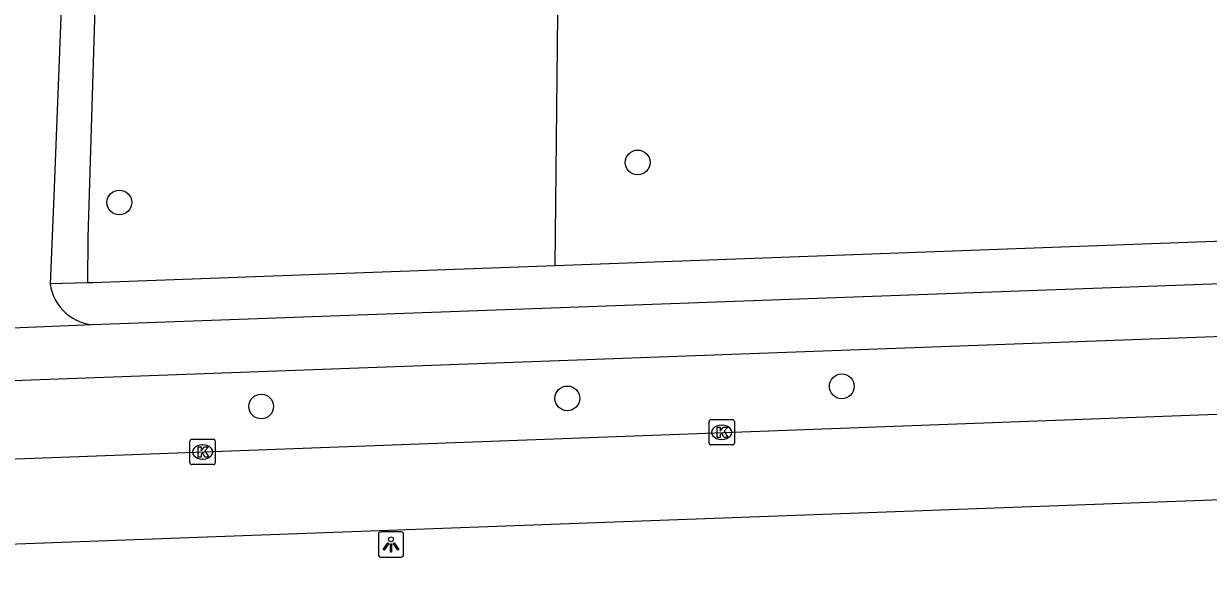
# Model space of a CAD drawing. Extents: x 161355 to 162026, y 386504 to 387459.
# Drawn here: x 161787.27 to 161834.08, y 386520.21 to 386542.57 of the extents above; entities that cross this region are included whole.
import ezdxf

# ---------------------------------------------------------------- set-up
doc = ezdxf.new("R2010")
doc.units = 0
for name, color, linetype in [('IMGEO_Boom', 7, 'Continuous'), ('IMGEO_Fietspad_gesloten', 7, 'Continuous'), ('IMGEO_Groenvoorziening', 7, 'Continuous'), ('IMGEO_Kolk', 7, 'Continuous'), ('IMGEO_Lichtpunt', 7, 'Continuous'), ('IMGEO_Rijbaan_regionaal_gesloten', 7, 'Continuous'), ('IMGEO_Voetpad_open', 7, 'Continuous')]:
    doc.layers.add(name, color=color, linetype=linetype)

msp = doc.modelspace()

# ---------------------------------------------------------------- linework, layer by layer
at = {"layer": 'IMGEO_Boom'}
for centre in [(161811.535, 386537.088), (161791.053, 386535.505), (161819.6, 386528.237), (161808.757, 386527.761), (161796.659, 386527.441)]:
    msp.add_circle(centre, 0.489, dxfattribs=at)
at = {"layer": 'IMGEO_Fietspad_gesloten'}
for points in [[(161869.092, 386533.612), (161868.285, 386533.475), (161865.068, 386533.399), (161789.978, 386530.672)], [(161655.01, 386523.92), (161661.321, 386523.966), (161684.701, 386524.715), (161715.274, 386525.84), (161865.604, 386531.358), (161868.472, 386531.43)], [(161789.978, 386530.672), (161783.347, 386530.395)]]:
    msp.add_lwpolyline(points, dxfattribs=at)
at = {"layer": 'IMGEO_Groenvoorziening'}
msp.add_lwpolyline([(161808.276, 386533.002), (161808.398, 386544.188)], dxfattribs=at)
at = {"layer": 'IMGEO_Kolk'}
for p, q in [((161814.357, 386525.996), (161814.357, 386526.848)), ((161814.432, 386526.922), (161815.284, 386526.922)), ((161814.845, 386526.702), (161814.87, 386526.702)), ((161815.358, 386526.848), (161815.358, 386525.996)), ((161793.845, 386525.218), (161793.845, 386526.07)), ((161793.92, 386526.144), (161794.772, 386526.144)), ((161794.846, 386526.07), (161794.846, 386525.218)), ((161814.868, 386526.142), (161814.843, 386526.142)), ((161794.333, 386525.924), (161794.358, 386525.924)), ((161815.284, 386525.922), (161814.432, 386525.922)), ((161794.772, 386525.144), (161793.92, 386525.144)), ((161794.356, 386525.364), (161794.331, 386525.364))]:
    msp.add_line(p, q, dxfattribs=at)
for points in [[(161814.357, 386525.996), (161814.357, 386526.848)], [(161814.432, 386526.922), (161815.284, 386526.922)], [(161814.678, 386526.622), (161814.801, 386526.622), (161814.801, 386526.471), (161814.931, 386526.622), (161815.095, 386526.622), (161814.949, 386526.471), (161815.102, 386526.222), (161814.95, 386526.222), (161814.865, 386526.386), (161814.801, 386526.319), (161814.801, 386526.222), (161814.678, 386526.222), (161814.678, 386526.622)], [(161815.358, 386526.848), (161815.358, 386525.996)], [(161793.845, 386525.218), (161793.845, 386526.07)], [(161793.92, 386526.144), (161794.772, 386526.144)], [(161794.846, 386526.07), (161794.846, 386525.218)], [(161794.166, 386525.844), (161794.289, 386525.844), (161794.289, 386525.693), (161794.419, 386525.844), (161794.583, 386525.844), (161794.437, 386525.693), (161794.59, 386525.444), (161794.438, 386525.444), (161794.353, 386525.608), (161794.289, 386525.541), (161794.289, 386525.444), (161794.166, 386525.444), (161794.166, 386525.844)], [(161815.284, 386525.922), (161814.432, 386525.922)], [(161794.772, 386525.144), (161793.92, 386525.144)]]:
    msp.add_lwpolyline(points, dxfattribs=at)
for centre, start, end in [((161814.434, 386526.846), 91.552, 178.448), ((161814.434, 386526.846), 91.552, 178.448), ((161815.282, 386526.846), 1.552, 88.448), ((161815.282, 386526.846), 1.552, 88.448), ((161793.922, 386526.068), 91.552, 178.448), ((161793.922, 386526.068), 91.552, 178.448), ((161794.77, 386526.068), 1.552, 88.448), ((161794.77, 386526.068), 1.552, 88.448), ((161814.434, 386525.998), 181.552, 268.448), ((161814.434, 386525.998), 181.552, 268.448), ((161815.282, 386525.998), 271.552, 358.448), ((161815.282, 386525.998), 271.552, 358.448), ((161793.922, 386525.22), 181.552, 268.448), ((161793.922, 386525.22), 181.552, 268.448), ((161794.77, 386525.22), 271.552, 358.448), ((161794.77, 386525.22), 271.552, 358.448)]:
    msp.add_arc(centre, 0.0765, start, end, dxfattribs=at)
for centre, major_axis, ratio, start_param, end_param in [((161814.844, 386526.422), (-0.387, 0.002), 0.722429, 4.712389, 7.853982), ((161814.869, 386526.422), (-0.39, 0.002), 0.717154, 1.570796, 4.712389), ((161794.332, 386525.644), (-0.387, 0.002), 0.722429, 4.712389, 7.853982), ((161794.357, 386525.644), (-0.39, 0.002), 0.717154, 1.570796, 4.712389)]:
    msp.add_ellipse(centre, major_axis=major_axis, ratio=ratio, start_param=start_param, end_param=end_param, dxfattribs=at)
at = {"layer": 'IMGEO_Lichtpunt'}
for p, q in [((161801.289, 386522.392), (161801.289, 386521.585)), ((161801.289, 386522.392), (161801.289, 386521.585)), ((161802.191, 386522.487), (161801.383, 386522.487)), ((161802.191, 386522.487), (161801.383, 386522.487)), ((161802.285, 386521.585), (161802.285, 386522.392)), ((161802.285, 386521.585), (161802.285, 386522.392)), ((161801.383, 386521.491), (161802.191, 386521.491)), ((161801.383, 386521.491), (161802.191, 386521.491))]:
    msp.add_line(p, q, dxfattribs=at)
for points in [[(161801.663, 386522.056), (161801.702, 386522.028), (161801.514, 386521.766), (161801.476, 386521.793), (161801.663, 386522.056)], [(161801.765, 386522.008), (161801.812, 386522.008), (161801.812, 386521.686), (161801.765, 386521.686), (161801.765, 386522.008)], [(161801.875, 386522.028), (161801.913, 386522.055), (161802.1, 386521.793), (161802.061, 386521.765), (161801.875, 386522.028)]]:
    msp.add_lwpolyline(points, dxfattribs=at)
msp.add_circle((161801.788, 386522.19), 0.0994, dxfattribs=at)
for centre, start, end in [((161801.383, 386522.392), 90, 180), ((161801.383, 386522.392), 90, 180), ((161802.191, 386522.392), 0, 90), ((161802.191, 386522.392), 0, 90), ((161801.383, 386521.585), 180, 270), ((161801.383, 386521.585), 180, 270), ((161802.191, 386521.585), 270, 0), ((161802.191, 386521.585), 270, 360)]:
    msp.add_arc(centre, 0.0946, start, end, dxfattribs=at)
at = {"layer": 'IMGEO_Rijbaan_regionaal_gesloten'}
for points in [[(161868.667, 386528.437), (161864.166, 386528.235), (161751.55, 386524.046), (161715.366, 386522.872), (161652.661, 386520.753), (161641.598, 386520.215), (161637.366, 386520.222)], [(161851.061, 386524.358), (161778.045, 386521.673)]]:
    msp.add_lwpolyline(points, dxfattribs=at)
at = {"layer": 'IMGEO_Voetpad_open'}
for points in [[(161790.022, 386561.902), (161789.92, 386561.817), (161789.825, 386561.723), (161789.739, 386561.621), (161789.663, 386561.512), (161789.597, 386561.396), (161789.541, 386561.275), (161789.497, 386561.15), (161789.464, 386561.021), (161789.442, 386560.889), (161789.432, 386560.756), (161789.435, 386560.623), (161789.436, 386560.604), (161789.333, 386557.982), (161788.447, 386535.429), (161788.323, 386532.284)], [(161789.808, 386532.329), (161789.824, 386534.121), (161790.152, 386544.93)], [(161857.159, 386542.494), (161856.837, 386534.793), (161808.276, 386533.002)], [(161808.276, 386533.002), (161799.638, 386532.683), (161790.01, 386532.328), (161789.808, 386532.329)], [(161789.808, 386532.329), (161788.323, 386532.284)], [(161788.323, 386532.284), (161788.352, 386532.119), (161788.396, 386531.958), (161788.455, 386531.801), (161788.527, 386531.65), (161788.612, 386531.507), (161788.71, 386531.371), (161788.82, 386531.245), (161788.94, 386531.128), (161789.071, 386531.024), (161789.21, 386530.931), (161789.357, 386530.851), (161789.51, 386530.784), (161789.669, 386530.732), (161789.832, 386530.693), (161789.978, 386530.672)]]:
    msp.add_lwpolyline(points, dxfattribs=at)

doc.saveas('drawing.dxf')
